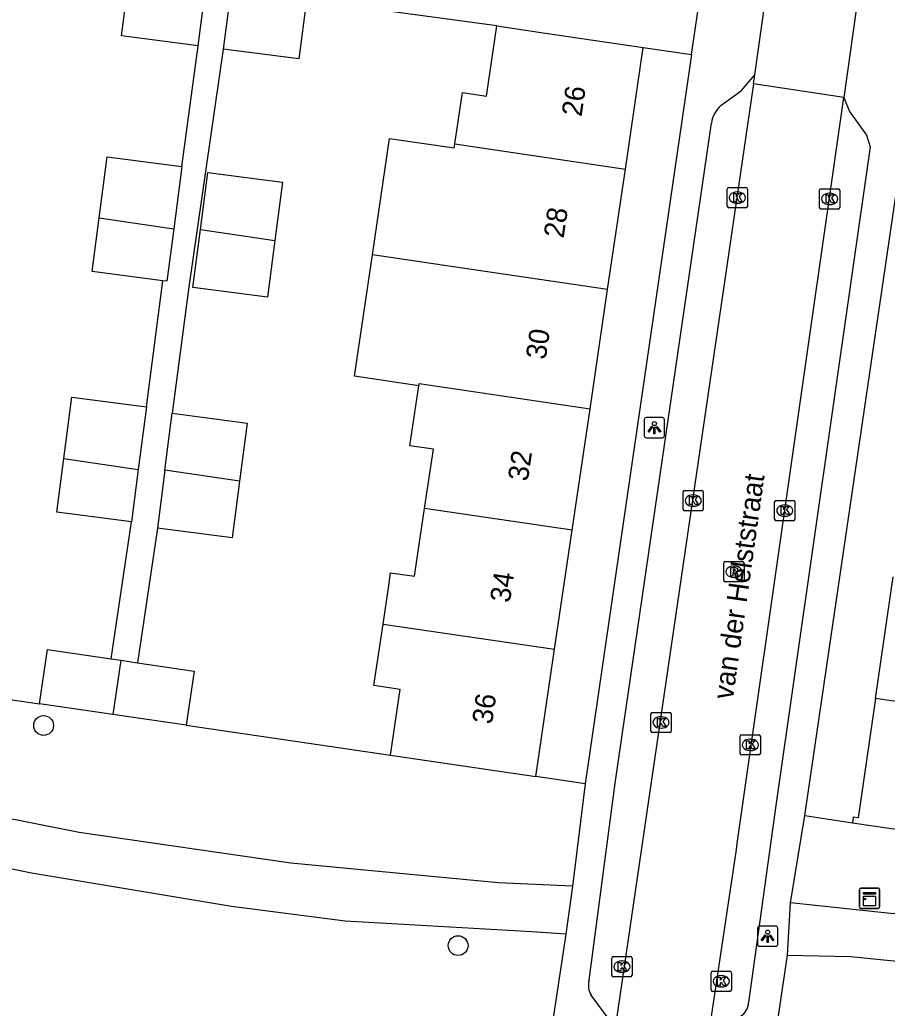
# Model space of a CAD drawing. Extents: x 163686 to 164493, y 382719 to 383870.
# Drawn here: x 163939.52 to 163982.4, y 382940.91 to 382989.8 of the extents above; entities that cross this region are included whole.
import ezdxf

# ---------------------------------------------------------------- set-up
doc = ezdxf.new("R2010")
doc.units = 0
for name, color, linetype in [('IMGEO_Boom', 7, 'Continuous'), ('IMGEO_Groenvoorziening', 7, 'Continuous'), ('IMGEO_Kast', 7, 'Continuous'), ('IMGEO_Kolk', 7, 'Continuous'), ('IMGEO_Lichtpunt', 7, 'Continuous'), ('IMGEO_Openbare_ruimte_label', 7, 'Continuous'), ('IMGEO_Pand', 7, 'Continuous'), ('IMGEO_Pand_nummerreeks', 7, 'Continuous'), ('IMGEO_Rijbaan_lokaal_open', 7, 'Continuous'), ('IMGEO_Rioolput', 7, 'Continuous'), ('IMGEO_Voetpad_open', 7, 'Continuous')]:
    doc.layers.add(name, color=color, linetype=linetype)

msp = doc.modelspace()

# ---------------------------------------------------------------- linework, layer by layer
at = {"layer": 'IMGEO_Boom'}
for centre in [(163940.698, 382954.895), (163961.19, 382944.011)]:
    msp.add_circle(centre, 0.489, dxfattribs=at)
at = {"layer": 'IMGEO_Groenvoorziening'}
for points in [[(163930.088, 382957.497), (163940.494, 382955.97)], [(163947.74, 382954.904), (163957.845, 382953.43)], [(163967.464, 382952.015), (163965.035, 382952.371)], [(163978.336, 382950.439), (163980.685, 382950.079)]]:
    msp.add_lwpolyline(points, dxfattribs=at)
at = {"layer": 'IMGEO_Kast'}
for p, q in [((163981.028, 382945.923), (163981.028, 382946.764)), ((163981.028, 382946.764), (163981.028, 382945.923)), ((163981.103, 382946.848), (163981.944, 382946.848)), ((163981.944, 382946.848), (163981.103, 382946.848)), ((163982.028, 382946.773), (163982.028, 382945.932)), ((163982.028, 382945.932), (163982.028, 382946.773)), ((163981.953, 382945.848), (163981.112, 382945.848)), ((163981.112, 382945.848), (163981.953, 382945.848))]:
    msp.add_line(p, q, dxfattribs=at)
for points in [[(163981.223, 382946.638), (163981.823, 382946.638), (163981.823, 382946.553), (163981.223, 382946.553), (163981.223, 382946.638)], [(163981.223, 382946.463), (163981.823, 382946.463), (163981.823, 382945.974), (163981.223, 382945.974), (163981.223, 382946.463)]]:
    msp.add_lwpolyline(points, dxfattribs=at)
msp.add_circle((163981.307, 382946.312), 0.0377, dxfattribs=at)
for centre, start, end in [((163981.106, 382946.77), 92.4484, 184.2845), ((163981.106, 382946.77), 92.4484, 184.2845), ((163981.95, 382946.77), 2.4484, 94.2845), ((163981.95, 382946.77), 2.4484, 94.2845), ((163981.106, 382945.926), 182.4484, 274.2845), ((163981.106, 382945.926), 182.4484, 274.2845), ((163981.95, 382945.926), 272.4484, 4.2845), ((163981.95, 382945.926), 272.4484, 4.2845)]:
    msp.add_arc(centre, 0.0779, start, end, dxfattribs=at)
at = {"layer": 'IMGEO_Kolk'}
for p, q in [((163974.493, 382980.573), (163974.493, 382981.425)), ((163974.568, 382981.499), (163975.42, 382981.499)), ((163975.494, 382981.425), (163975.494, 382980.573)), ((163979.131, 382981.436), (163979.983, 382981.436)), ((163974.981, 382981.279), (163975.006, 382981.279)), ((163979.056, 382980.51), (163979.056, 382981.362)), ((163979.544, 382981.216), (163979.569, 382981.216)), ((163980.057, 382981.362), (163980.057, 382980.51)), ((163975.42, 382980.499), (163974.568, 382980.499)), ((163975.004, 382980.719), (163974.979, 382980.719)), ((163979.983, 382980.436), (163979.131, 382980.436)), ((163979.567, 382980.656), (163979.542, 382980.656)), ((163972.31, 382965.592), (163972.31, 382966.444)), ((163972.385, 382966.518), (163973.237, 382966.518)), ((163972.798, 382966.298), (163972.823, 382966.298)), ((163973.311, 382966.444), (163973.311, 382965.592)), ((163976.838, 382965.097), (163976.838, 382965.949)), ((163976.913, 382966.023), (163977.765, 382966.023)), ((163977.326, 382965.803), (163977.351, 382965.803)), ((163977.839, 382965.949), (163977.839, 382965.097)), ((163973.237, 382965.518), (163972.385, 382965.518)), ((163972.821, 382965.738), (163972.796, 382965.738)), ((163977.765, 382965.023), (163976.913, 382965.023)), ((163977.349, 382965.243), (163977.324, 382965.243)), ((163970.799, 382955.545), (163971.651, 382955.545)), ((163970.724, 382954.619), (163970.724, 382955.471)), ((163971.212, 382955.325), (163971.237, 382955.325)), ((163971.725, 382955.471), (163971.725, 382954.619)), ((163971.651, 382954.545), (163970.799, 382954.545)), ((163971.235, 382954.765), (163971.21, 382954.765)), ((163975.133, 382953.511), (163975.133, 382954.363)), ((163975.208, 382954.437), (163976.06, 382954.437)), ((163975.621, 382954.217), (163975.646, 382954.217)), ((163976.134, 382954.363), (163976.134, 382953.511)), ((163975.644, 382953.657), (163975.619, 382953.657)), ((163976.06, 382953.437), (163975.208, 382953.437)), ((163968.786, 382942.544), (163968.786, 382943.396)), ((163968.861, 382943.47), (163969.713, 382943.47)), ((163969.787, 382943.396), (163969.787, 382942.544)), ((163969.274, 382943.25), (163969.299, 382943.25)), ((163969.713, 382942.47), (163968.861, 382942.47)), ((163969.297, 382942.69), (163969.272, 382942.69)), ((163973.697, 382941.819), (163973.697, 382942.671)), ((163973.772, 382942.745), (163974.624, 382942.745)), ((163974.185, 382942.525), (163974.21, 382942.525)), ((163974.698, 382942.671), (163974.698, 382941.819)), ((163974.208, 382941.965), (163974.183, 382941.965)), ((163974.624, 382941.745), (163973.772, 382941.745))]:
    msp.add_line(p, q, dxfattribs=at)
for points in [[(163974.493, 382980.573), (163974.493, 382981.425)], [(163974.568, 382981.499), (163975.42, 382981.499)], [(163975.494, 382981.425), (163975.494, 382980.573)], [(163979.131, 382981.436), (163979.983, 382981.436)], [(163974.814, 382981.199), (163974.937, 382981.199), (163974.937, 382981.048), (163975.067, 382981.199), (163975.231, 382981.199), (163975.085, 382981.048), (163975.238, 382980.799), (163975.086, 382980.799), (163975.001, 382980.963), (163974.937, 382980.896), (163974.937, 382980.799), (163974.814, 382980.799), (163974.814, 382981.199)], [(163979.056, 382980.51), (163979.056, 382981.362)], [(163979.377, 382981.136), (163979.5, 382981.136), (163979.5, 382980.985), (163979.63, 382981.136), (163979.794, 382981.136), (163979.648, 382980.985), (163979.801, 382980.736), (163979.649, 382980.736), (163979.564, 382980.9), (163979.5, 382980.833), (163979.5, 382980.736), (163979.377, 382980.736), (163979.377, 382981.136)], [(163980.057, 382981.362), (163980.057, 382980.51)], [(163975.42, 382980.499), (163974.568, 382980.499)], [(163979.983, 382980.436), (163979.131, 382980.436)], [(163972.31, 382965.592), (163972.31, 382966.444)], [(163972.385, 382966.518), (163973.237, 382966.518)], [(163973.311, 382966.444), (163973.311, 382965.592)], [(163972.631, 382966.218), (163972.754, 382966.218), (163972.754, 382966.067), (163972.884, 382966.218), (163973.048, 382966.218), (163972.902, 382966.067), (163973.055, 382965.818), (163972.903, 382965.818), (163972.818, 382965.982), (163972.754, 382965.915), (163972.754, 382965.818), (163972.631, 382965.818), (163972.631, 382966.218)], [(163976.838, 382965.097), (163976.838, 382965.949)], [(163976.913, 382966.023), (163977.765, 382966.023)], [(163977.839, 382965.949), (163977.839, 382965.097)], [(163973.237, 382965.518), (163972.385, 382965.518)], [(163977.159, 382965.723), (163977.282, 382965.723), (163977.282, 382965.572), (163977.412, 382965.723), (163977.576, 382965.723), (163977.43, 382965.572), (163977.583, 382965.323), (163977.431, 382965.323), (163977.346, 382965.487), (163977.282, 382965.42), (163977.282, 382965.323), (163977.159, 382965.323), (163977.159, 382965.723)], [(163977.765, 382965.023), (163976.913, 382965.023)], [(163970.799, 382955.545), (163971.651, 382955.545)], [(163970.724, 382954.619), (163970.724, 382955.471)], [(163971.045, 382955.245), (163971.168, 382955.245), (163971.168, 382955.094), (163971.298, 382955.245), (163971.462, 382955.245), (163971.316, 382955.094), (163971.469, 382954.845), (163971.317, 382954.845), (163971.232, 382955.009), (163971.168, 382954.942), (163971.168, 382954.845), (163971.045, 382954.845), (163971.045, 382955.245)], [(163971.725, 382955.471), (163971.725, 382954.619)], [(163971.651, 382954.545), (163970.799, 382954.545)], [(163975.133, 382953.511), (163975.133, 382954.363)], [(163975.208, 382954.437), (163976.06, 382954.437)], [(163975.454, 382954.137), (163975.577, 382954.137), (163975.577, 382953.986), (163975.707, 382954.137), (163975.871, 382954.137), (163975.725, 382953.986), (163975.878, 382953.737), (163975.726, 382953.737), (163975.641, 382953.901), (163975.577, 382953.834), (163975.577, 382953.737), (163975.454, 382953.737), (163975.454, 382954.137)], [(163976.134, 382954.363), (163976.134, 382953.511)], [(163976.06, 382953.437), (163975.208, 382953.437)], [(163968.786, 382942.544), (163968.786, 382943.396)], [(163968.861, 382943.47), (163969.713, 382943.47)], [(163969.787, 382943.396), (163969.787, 382942.544)], [(163969.107, 382943.17), (163969.23, 382943.17), (163969.23, 382943.019), (163969.36, 382943.17), (163969.524, 382943.17), (163969.378, 382943.019), (163969.531, 382942.77), (163969.379, 382942.77), (163969.294, 382942.934), (163969.23, 382942.867), (163969.23, 382942.77), (163969.107, 382942.77), (163969.107, 382943.17)], [(163969.713, 382942.47), (163968.861, 382942.47)], [(163973.697, 382941.819), (163973.697, 382942.671)], [(163973.772, 382942.745), (163974.624, 382942.745)], [(163974.018, 382942.445), (163974.141, 382942.445), (163974.141, 382942.294), (163974.271, 382942.445), (163974.435, 382942.445), (163974.289, 382942.294), (163974.442, 382942.045), (163974.29, 382942.045), (163974.205, 382942.209), (163974.141, 382942.142), (163974.141, 382942.045), (163974.018, 382942.045), (163974.018, 382942.445)], [(163974.698, 382942.671), (163974.698, 382941.819)], [(163974.624, 382941.745), (163973.772, 382941.745)]]:
    msp.add_lwpolyline(points, dxfattribs=at)
for centre, start, end in [((163974.57, 382981.423), 91.552, 178.448), ((163974.57, 382981.423), 91.552, 178.448), ((163975.418, 382981.423), 1.552, 88.448), ((163975.418, 382981.423), 1.552, 88.448), ((163979.133, 382981.36), 91.552, 178.448), ((163979.133, 382981.36), 91.552, 178.448), ((163979.981, 382981.36), 1.552, 88.448), ((163979.981, 382981.36), 1.552, 88.448), ((163974.57, 382980.575), 181.552, 268.448), ((163974.57, 382980.575), 181.552, 268.448), ((163975.418, 382980.575), 271.552, 358.448), ((163975.418, 382980.575), 271.552, 358.448), ((163979.133, 382980.512), 181.552, 268.448), ((163979.133, 382980.512), 181.552, 268.448), ((163979.981, 382980.512), 271.552, 358.448), ((163979.981, 382980.512), 271.552, 358.448), ((163972.387, 382966.442), 91.552, 178.448), ((163972.387, 382966.442), 91.552, 178.448), ((163973.235, 382966.442), 1.552, 88.448), ((163973.235, 382966.442), 1.552, 88.448), ((163976.915, 382965.947), 91.552, 178.448), ((163976.915, 382965.947), 91.552, 178.448), ((163977.763, 382965.947), 1.552, 88.448), ((163977.763, 382965.947), 1.552, 88.448), ((163972.387, 382965.594), 181.552, 268.448), ((163972.387, 382965.594), 181.552, 268.448), ((163973.235, 382965.594), 271.552, 358.448), ((163973.235, 382965.594), 271.552, 358.448), ((163976.915, 382965.099), 181.552, 268.448), ((163976.915, 382965.099), 181.552, 268.448), ((163977.763, 382965.099), 271.552, 358.448), ((163977.763, 382965.099), 271.552, 358.448), ((163970.801, 382955.469), 91.552, 178.448), ((163970.801, 382955.469), 91.552, 178.448), ((163971.649, 382955.469), 1.552, 88.448), ((163971.649, 382955.469), 1.552, 88.448), ((163970.801, 382954.621), 181.552, 268.448), ((163970.801, 382954.621), 181.552, 268.448), ((163971.649, 382954.621), 271.552, 358.448), ((163971.649, 382954.621), 271.552, 358.448), ((163975.21, 382954.361), 91.552, 178.448), ((163975.21, 382954.361), 91.552, 178.448), ((163976.058, 382954.361), 1.552, 88.448), ((163976.058, 382954.361), 1.552, 88.448), ((163975.21, 382953.513), 181.552, 268.448), ((163975.21, 382953.513), 181.552, 268.448), ((163976.058, 382953.513), 271.552, 358.448), ((163976.058, 382953.513), 271.552, 358.448), ((163968.863, 382943.394), 91.552, 178.448), ((163968.863, 382943.394), 91.552, 178.448), ((163969.711, 382943.394), 1.552, 88.448), ((163969.711, 382943.394), 1.552, 88.448), ((163968.863, 382942.546), 181.552, 268.448), ((163968.863, 382942.546), 181.552, 268.448), ((163969.711, 382942.546), 271.552, 358.448), ((163969.711, 382942.546), 271.552, 358.448), ((163973.774, 382942.669), 91.552, 178.448), ((163973.774, 382942.669), 91.552, 178.448), ((163974.622, 382942.669), 1.552, 88.448), ((163974.622, 382942.669), 1.552, 88.448), ((163973.774, 382941.821), 181.552, 268.448), ((163973.774, 382941.821), 181.552, 268.448), ((163974.622, 382941.821), 271.552, 358.448), ((163974.622, 382941.821), 271.552, 358.448)]:
    msp.add_arc(centre, 0.0765, start, end, dxfattribs=at)
for centre, major_axis, ratio, start_param, end_param in [((163974.98, 382980.999), (-0.387, 0.002), 0.722429, 4.712389, 7.853982), ((163975.005, 382980.999), (-0.39, 0.002), 0.717154, 1.570796, 4.712389), ((163979.543, 382980.936), (-0.387, 0.002), 0.722429, 4.712389, 7.853982), ((163979.568, 382980.936), (-0.39, 0.002), 0.717154, 1.570796, 4.712389), ((163972.797, 382966.018), (-0.387, 0.002), 0.722429, 4.712389, 7.853982), ((163972.822, 382966.018), (-0.39, 0.002), 0.717154, 1.570796, 4.712389), ((163977.325, 382965.523), (-0.387, 0.002), 0.722429, 4.712389, 7.853982), ((163977.35, 382965.523), (-0.39, 0.002), 0.717154, 1.570796, 4.712389), ((163971.211, 382955.045), (-0.387, 0.002), 0.722429, 4.712389, 7.853982), ((163971.236, 382955.045), (-0.39, 0.002), 0.717154, 1.570796, 4.712389), ((163975.62, 382953.937), (-0.387, 0.002), 0.722429, 4.712389, 7.853982), ((163975.645, 382953.937), (-0.39, 0.002), 0.717154, 1.570796, 4.712389), ((163969.273, 382942.97), (-0.387, 0.002), 0.722429, 4.712389, 7.853982), ((163969.298, 382942.97), (-0.39, 0.002), 0.717154, 1.570796, 4.712389), ((163974.184, 382942.245), (-0.387, 0.002), 0.722429, 4.712389, 7.853982), ((163974.209, 382942.245), (-0.39, 0.002), 0.717154, 1.570796, 4.712389)]:
    msp.add_ellipse(centre, major_axis=major_axis, ratio=ratio, start_param=start_param, end_param=end_param, dxfattribs=at)
at = {"layer": 'IMGEO_Lichtpunt'}
for p, q in [((163970.394, 382970.026), (163970.394, 382969.219)), ((163970.394, 382970.026), (163970.394, 382969.219)), ((163971.296, 382970.121), (163970.488, 382970.121)), ((163971.296, 382970.121), (163970.488, 382970.121)), ((163971.39, 382969.219), (163971.39, 382970.026)), ((163971.39, 382969.219), (163971.39, 382970.026)), ((163970.488, 382969.125), (163971.296, 382969.125)), ((163970.488, 382969.125), (163971.296, 382969.125)), ((163975.992, 382944.876), (163975.992, 382944.069)), ((163975.992, 382944.876), (163975.992, 382944.069)), ((163976.894, 382944.971), (163976.086, 382944.971)), ((163976.894, 382944.971), (163976.086, 382944.971)), ((163976.988, 382944.069), (163976.988, 382944.876)), ((163976.988, 382944.069), (163976.988, 382944.876)), ((163976.086, 382943.975), (163976.894, 382943.975)), ((163976.086, 382943.975), (163976.894, 382943.975))]:
    msp.add_line(p, q, dxfattribs=at)
for points in [[(163970.768, 382969.69), (163970.807, 382969.662), (163970.619, 382969.4), (163970.581, 382969.427), (163970.768, 382969.69)], [(163970.98, 382969.662), (163971.018, 382969.689), (163971.205, 382969.427), (163971.166, 382969.399), (163970.98, 382969.662)], [(163970.87, 382969.642), (163970.917, 382969.642), (163970.917, 382969.32), (163970.87, 382969.32), (163970.87, 382969.642)], [(163976.366, 382944.54), (163976.405, 382944.512), (163976.217, 382944.25), (163976.179, 382944.277), (163976.366, 382944.54)], [(163976.468, 382944.492), (163976.515, 382944.492), (163976.515, 382944.17), (163976.468, 382944.17), (163976.468, 382944.492)], [(163976.578, 382944.512), (163976.616, 382944.539), (163976.803, 382944.277), (163976.764, 382944.249), (163976.578, 382944.512)]]:
    msp.add_lwpolyline(points, dxfattribs=at)
for centre in [(163970.893, 382969.824), (163976.491, 382944.674)]:
    msp.add_circle(centre, 0.0994, dxfattribs=at)
for centre, start, end in [((163970.488, 382970.026), 90, 180), ((163970.488, 382970.026), 90, 180), ((163971.296, 382970.026), 0, 90), ((163971.296, 382970.026), 0, 90), ((163970.488, 382969.219), 180, 270), ((163970.488, 382969.219), 180, 270), ((163971.296, 382969.219), 270, 0), ((163971.296, 382969.219), 270, 360), ((163976.086, 382944.876), 90, 180), ((163976.086, 382944.876), 90, 180), ((163976.894, 382944.876), 0, 90), ((163976.894, 382944.876), 0, 90), ((163976.086, 382944.069), 180, 270), ((163976.086, 382944.069), 180, 270), ((163976.894, 382944.069), 270, 0), ((163976.894, 382944.069), 270, 360)]:
    msp.add_arc(centre, 0.0946, start, end, dxfattribs=at)
at = {"layer": 'IMGEO_Pand'}
for points in [[(163948.336, 382988.509), (163944.548, 382988.999), (163944.955, 382992.141)], [(163948.336, 382988.509), (163948.734, 382991.58), (163944.955, 382992.141)], [(163953.698, 382990.758), (163949.958, 382991.242), (163949.583, 382988.348)], [(163953.698, 382990.758), (163953.324, 382987.863), (163949.583, 382988.348)], [(163961.03, 382983.652), (163961.404, 382986.192), (163962.59, 382986.018), (163963.102, 382989.494)], [(163963.102, 382989.494), (163965.398, 382989.156), (163970.344, 382988.428)], [(163969.458, 382982.409), (163970.344, 382988.428)], [(163956.957, 382978.174), (163957.805, 382983.926), (163961.001, 382983.455), (163961.03, 382983.652)], [(163961.03, 382983.652), (163969.458, 382982.409)], [(163943.446, 382979.994), (163943.84, 382983.025), (163947.533, 382982.546)], [(163947.533, 382982.546), (163947.131, 382979.45)], [(163968.582, 382976.46), (163969.458, 382982.409)], [(163948.45, 382979.428), (163948.816, 382982.245), (163952.509, 382981.766), (163952.135, 382978.885)], [(163946.593, 382976.889), (163943.101, 382977.343), (163943.446, 382979.994)], [(163943.446, 382979.994), (163947.131, 382979.45)], [(163947.131, 382979.45), (163946.795, 382976.863), (163946.593, 382976.889)], [(163952.135, 382978.885), (163951.771, 382976.083), (163948.078, 382976.563), (163948.45, 382979.428)], [(163948.45, 382979.428), (163952.135, 382978.885)], [(163959.243, 382971.698), (163956.073, 382972.164), (163956.957, 382978.174)], [(163968.582, 382976.46), (163961.29, 382977.535), (163956.957, 382978.174)], [(163967.713, 382970.56), (163968.582, 382976.46)], [(163959.535, 382965.623), (163959.968, 382968.56), (163958.807, 382968.731), (163959.243, 382971.698)], [(163959.243, 382971.698), (163959.259, 382971.806), (163967.713, 382970.56)], [(163941.695, 382968.1), (163942.089, 382971.13), (163945.782, 382970.651)], [(163945.782, 382970.651), (163945.38, 382967.557)], [(163946.696, 382967.515), (163947.062, 382970.333)], [(163947.062, 382970.333), (163950.755, 382969.854), (163950.381, 382966.972)], [(163966.828, 382964.548), (163967.713, 382970.56)], [(163945.044, 382964.968), (163941.35, 382965.448), (163941.695, 382968.1)], [(163941.695, 382968.1), (163945.38, 382967.557)], [(163945.38, 382967.557), (163945.044, 382964.968)], [(163946.696, 382967.515), (163946.324, 382964.651)], [(163950.381, 382966.972), (163946.696, 382967.515)], [(163950.381, 382966.972), (163950.017, 382964.171), (163946.324, 382964.651)], [(163957.478, 382959.914), (163957.758, 382961.814), (163957.851, 382962.448), (163959.042, 382962.273), (163959.535, 382965.623)], [(163966.828, 382964.548), (163959.535, 382965.623)], [(163965.961, 382958.663), (163966.828, 382964.548)], [(163981.825, 382956.225), (163982.702, 382962.249)], [(163957.845, 382953.43), (163958.323, 382956.677), (163957.029, 382956.867), (163957.478, 382959.914)], [(163957.478, 382959.914), (163965.961, 382958.663)], [(163940.494, 382955.97), (163940.89, 382958.656), (163944.045, 382958.192)], [(163965.035, 382952.371), (163965.961, 382958.663)], [(163944.045, 382958.192), (163944.512, 382958.123)], [(163944.512, 382958.123), (163944.124, 382955.436)], [(163944.512, 382958.123), (163945.344, 382958)], [(163945.344, 382958), (163948.136, 382957.589), (163947.74, 382954.904)], [(163981.825, 382956.225), (163980.965, 382950.321), (163980.725, 382950.356), (163980.685, 382950.079)], [(163990.425, 382954.97), (163981.825, 382956.225)], [(163944.124, 382955.436), (163940.494, 382955.97)], [(163947.74, 382954.904), (163944.124, 382955.436)], [(163957.845, 382953.43), (163965.035, 382952.371)], [(163980.685, 382950.079), (163988.046, 382949.007)]]:
    msp.add_lwpolyline(points, dxfattribs=at)
at = {"layer": 'IMGEO_Rijbaan_lokaal_open'}
for points in [[(163975.851, 382987.075), (163976.375, 382990.695)], [(163980.96, 382990.415), (163980.869, 382990.293), (163980.259, 382985.945)], [(163975.786, 382986.626), (163975.851, 382987.075)], [(163975.786, 382986.626), (163968.922, 382939.714)], [(163980.259, 382985.945), (163975.786, 382986.626)], [(163973.515, 382939.178), (163974.945, 382948.765), (163974.988, 382949.067), (163980.259, 382985.945)]]:
    msp.add_lwpolyline(points, dxfattribs=at)
at = {"layer": 'IMGEO_Rioolput'}
for p, q in [((163974.323, 382962.071), (163974.323, 382962.923)), ((163974.398, 382962.997), (163975.25, 382962.997)), ((163975.324, 382962.923), (163975.324, 382962.071)), ((163974.811, 382962.777), (163974.836, 382962.777)), ((163975.25, 382961.997), (163974.398, 382961.997)), ((163974.834, 382962.217), (163974.809, 382962.217))]:
    msp.add_line(p, q, dxfattribs=at)
for points in [[(163974.323, 382962.071), (163974.323, 382962.923)], [(163974.398, 382962.997), (163975.25, 382962.997)], [(163975.324, 382962.923), (163975.324, 382962.071)], [(163974.912, 382962.695), (163974.66, 382962.697), (163974.66, 382962.297)], [(163974.66, 382962.297), (163974.784, 382962.297), (163974.784, 382962.459), (163974.795, 382962.459)], [(163974.838, 382962.616), (163974.784, 382962.616), (163974.784, 382962.535)], [(163974.784, 382962.535), (163974.836, 382962.535)], [(163974.842, 382962.43), (163974.913, 382962.297), (163975.053, 382962.297), (163974.988, 382962.423)], [(163975.25, 382961.997), (163974.398, 382961.997)]]:
    msp.add_lwpolyline(points, dxfattribs=at)
for centre, radius, start, end in [((163974.4, 382962.921), 0.0765, 91.552, 178.448), ((163974.4, 382962.921), 0.0765, 91.552, 178.448), ((163975.248, 382962.921), 0.0765, 1.552, 88.448), ((163975.248, 382962.921), 0.0765, 1.552, 88.448), ((163974.794, 382962.406), 0.0533, 26.0293, 88.6989), ((163974.82, 382962.724), 0.19, 274.7715, 282.9687), ((163974.844, 382962.52), 0.0964, 77.0061, 93.1865), ((163974.858, 382962.577), 0.0378, 276.6634, 79.6772), ((163974.911, 382962.585), 0.109, 350.3612, 89.416), ((163974.909, 382962.585), 0.112, 277.5842, 350.9817), ((163974.893, 382962.37), 0.108, 29.5134, 73.7905), ((163974.4, 382962.073), 0.0765, 181.552, 268.448), ((163974.4, 382962.073), 0.0765, 181.552, 268.448), ((163975.248, 382962.073), 0.0765, 271.552, 358.448), ((163975.248, 382962.073), 0.0765, 271.552, 358.448)]:
    msp.add_arc(centre, radius, start, end, dxfattribs=at)
for centre, major_axis, ratio, start_param, end_param in [((163974.81, 382962.497), (-0.387, 0.002), 0.722429, 4.712389, 7.853982), ((163974.835, 382962.497), (-0.39, 0.002), 0.717154, 1.570796, 4.712389)]:
    msp.add_ellipse(centre, major_axis=major_axis, ratio=ratio, start_param=start_param, end_param=end_param, dxfattribs=at)
at = {"layer": 'IMGEO_Voetpad_open'}
for points in [[(163963.102, 382989.494), (163953.698, 382990.758)], [(163972.734, 382988.079), (163973.144, 382990.883)], [(163949.583, 382988.348), (163947.875, 382976.589), (163947.062, 382970.333)], [(163947.533, 382982.546), (163948.336, 382988.509)], [(163970.344, 382988.428), (163972.734, 382988.079)], [(163972.734, 382988.079), (163967.464, 382952.015)], [(163974.193, 382985.566), (163975.18, 382986.281), (163975.851, 382987.075)], [(163978.336, 382950.439), (163983.618, 382986.485)], [(163980.259, 382985.945), (163980.542, 382985.266), (163981.385, 382984.092), (163981.554, 382983.508), (163976.889, 382950.938), (163975.547, 382941.192)], [(163967.665, 382942.304), (163968.96, 382952.043), (163973.713, 382984.688)], [(163945.782, 382970.651), (163946.593, 382976.889)], [(163944.045, 382958.192), (163945.044, 382964.968)], [(163946.324, 382964.651), (163945.344, 382958)], [(163966.84, 382946.947), (163963.173, 382947.12), (163962.657, 382947.156), (163952.921, 382948.086), (163942.453, 382949.596), (163938.295, 382950.43), (163933.921, 382951.539), (163925.699, 382954.348), (163923.144, 382955.47), (163921.14, 382956.617)], [(163966.51, 382944.569), (163964.837, 382944.688), (163955.603, 382945.211), (163949.984, 382945.936), (163940.097, 382947.597), (163936.558, 382948.324), (163931.198, 382949.776), (163928.32, 382950.724), (163921.619, 382953.551)], [(163967.464, 382952.015), (163966.84, 382946.947)], [(163977.619, 382946.126), (163978.336, 382950.439)], [(163966.84, 382946.947), (163966.51, 382944.569)], [(163977.475, 382943.54), (163977.619, 382946.126)], [(164024.242, 382938.326), (164006.97, 382942.114), (164000, 382943.368), (163988.036, 382945.238), (163982.561, 382945.602), (163977.619, 382946.126)], [(163966.51, 382944.569), (163965.575, 382938.364)], [(163976.461, 382936.759), (163977.475, 382943.54)], [(163977.475, 382943.54), (163980.595, 382943.479), (163987.504, 382942.776), (164000, 382940.867), (164012.814, 382938.309), (164023.876, 382935.821)], [(163968.712, 382940.294), (163967.77, 382941.56)]]:
    msp.add_lwpolyline(points, dxfattribs=at)
for centre, radius, start, end in [((163975.116, 382984.491), 1.417, 130.651, 172.0184), ((163968.571, 382942.053), 0.941, 164.4939, 211.5722), ((163974.745, 382941.206), 0.802, 300.1726, 359.0216)]:
    msp.add_arc(centre, radius, start, end, dxfattribs=at)

# ---------------------------------------------------------------- texts
at = {"layer": 'IMGEO_Openbare_ruimte_label'}
msp.add_text('van der Helststraat', height=1, rotation=81.9509, dxfattribs=at).set_placement((163974.769, 382956.144))
msp.add_text('van der Helststraat', height=1, rotation=81.9509, dxfattribs=at).set_placement((163974.769, 382956.144))
at = {"layer": 'IMGEO_Pand_nummerreeks'}
for s, rotation, p in [('26', 81.624, (163967.289, 382984.973)), ('28', 81.6236, (163966.403, 382978.966)), ('30', 81.6236, (163965.518, 382972.957)), ('32', 81.6236, (163964.633, 382966.941)), ('34', 81.624, (163963.749, 382960.935)), ('36', 81.624, (163962.864, 382954.925))]:
    msp.add_text(s, height=1, rotation=rotation, dxfattribs=at).set_placement(p)

doc.saveas('drawing.dxf')
